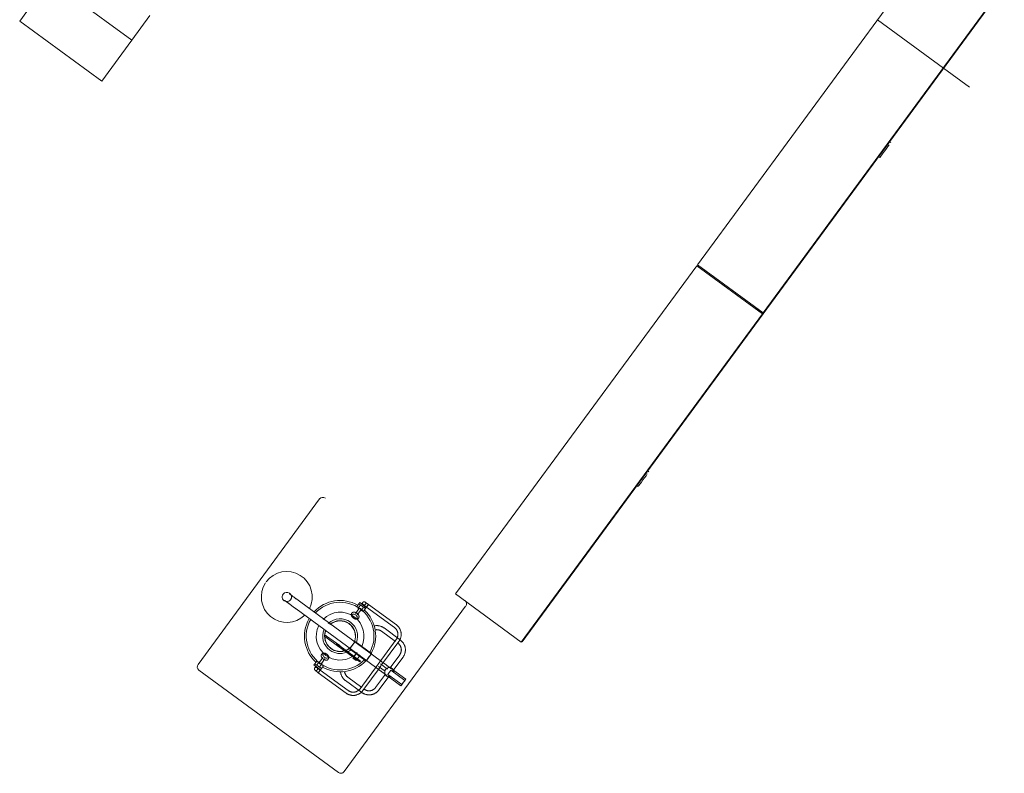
# Model space of a CAD drawing. Header units: metres. Extents: x 135583 to 135939, y 457896 to 458258.
# Tile 498 of 599: x 135760.66 to 135765.49, y 458090.93 to 458094.64. Entities that reach past the tile are written whole.
import ezdxf

# ---------------------------------------------------------------- set-up
doc = ezdxf.new("R2010")
doc.units = ezdxf.units.M
doc.linetypes.add('Hidden', pattern=[4, 2, -2])
doc.layers.add('NIEUWE INSTALLATIE', color=250, linetype='Continuous', lineweight=0)

msp = doc.modelspace()

# ---------------------------------------------------------------- linework, layer by layer
at = {"layer": 'NIEUWE INSTALLATIE'}
for p, q in [((135765.1712, 458095.0437), (135763.987, 458093.432)), ((135760.6577, 458094.629), (135760.8058, 458094.8305)), ((135760.8058, 458094.8305), (135761.2087, 458094.5344)), ((135764.3094, 458093.1951), (135765.4935, 458094.8069)), ((135765.4936, 458094.8028), (135764.3095, 458093.191)), ((135761.2975, 458094.6553), (135761.2087, 458094.5344)), ((135760.6577, 458094.629), (135761.0607, 458094.333)), ((135761.2087, 458094.5344), (135761.0607, 458094.333)), ((135765.3226, 458094.304), (135765.1957, 458094.3972)), ((135764.9362, 458094.0314), (135764.9281, 458094.0373)), ((135764.8748, 458093.9648), (135764.8829, 458093.9588)), ((135763.9832, 458093.4267), (135762.799, 458091.815)), ((135764.3055, 458093.1899), (135763.9832, 458093.4267)), ((135763.987, 458093.432), (135764.3094, 458093.1951)), ((135764.2692, 458093.2206), (135764.3095, 458093.191)), ((135764.3095, 458093.191), (135764.2692, 458093.2206)), ((135763.1214, 458091.5781), (135764.3055, 458093.1899)), ((135764.3095, 458093.191), (135763.1254, 458091.5792)), ((135763.7482, 458092.4144), (135763.7401, 458092.4203)), ((135763.6868, 458092.3477), (135763.6949, 458092.3418)), ((135762.131, 458092.281), (135761.5338, 458091.4682)), ((135762.799, 458091.815), (135763.1214, 458091.5781)), ((135762.4287, 458091.487), (135762.0388, 458091.7735)), ((135762.251, 458090.9413), (135762.8481, 458091.7541)), ((135762.3138, 458091.7529), (135762.3235, 458091.7661)), ((135762.3461, 458091.7292), (135762.3138, 458091.7529)), ((135762.3305, 458091.757), (135762.3208, 458091.7438)), ((135762.3235, 458091.7661), (135762.3278, 458091.7719)), ((135762.3235, 458091.7661), (135762.3557, 458091.7424)), ((135762.36, 458091.7482), (135762.3278, 458091.7719)), ((135762.3353, 458091.7331), (135762.345, 458091.7463)), ((135762.3435, 458091.773), (135762.3374, 458091.7648)), ((135762.3452, 458091.7618), (135762.3613, 458091.75)), ((135762.3503, 458091.7553), (135762.3564, 458091.7635)), ((135762.3708, 458091.7629), (135762.3547, 458091.7747)), ((135762.36, 458091.7482), (135762.3557, 458091.7424)), ((135762.3708, 458091.7629), (135762.3613, 458091.75)), ((135762.3613, 458091.75), (135762.4983, 458091.6493)), ((135762.3706, 458091.7626), (135762.3708, 458091.7629)), ((135762.3708, 458091.7629), (135762.3706, 458091.7626)), ((135762.5078, 458091.6622), (135762.3708, 458091.7629)), ((135762.0151, 458091.7412), (135762.405, 458091.4548)), ((135762.2905, 458091.7212), (135762.2881, 458091.7179)), ((135762.3232, 458091.742), (135762.3063, 458091.719)), ((135762.316, 458091.7119), (135762.3328, 458091.7349)), ((135762.3204, 458091.6942), (135762.3227, 458091.6975)), ((135762.3557, 458091.7424), (135762.3461, 458091.7292)), ((135762.1612, 458091.6016), (135762.2252, 458091.5546)), ((135762.2294, 458091.5603), (135762.1654, 458091.6073)), ((135762.4353, 458091.6311), (135762.5033, 458091.5812)), ((135762.5277, 458091.588), (135762.4471, 458091.6472)), ((135762.2145, 458091.5699), (135762.2116, 458091.5659)), ((135762.2287, 458091.5533), (135762.2116, 458091.5659)), ((135762.2145, 458091.5699), (135762.2316, 458091.5574)), ((135762.2252, 458091.5546), (135762.228, 458091.5525)), ((135762.2281, 458091.5525), (135762.2949, 458091.5034)), ((135762.2287, 458091.5533), (135762.2316, 458091.5574)), ((135762.3284, 458091.4801), (135762.2287, 458091.5533)), ((135762.2322, 458091.5582), (135762.2294, 458091.5603)), ((135762.2316, 458091.5574), (135762.3314, 458091.4841)), ((135762.2991, 458091.5091), (135762.2322, 458091.5582)), ((135762.2783, 458091.5441), (135762.3056, 458091.5812)), ((135762.3056, 458091.5812), (135762.3051, 458091.5806)), ((135762.3862, 458091.522), (135762.3056, 458091.5812)), ((135762.5073, 458091.5906), (135762.3297, 458091.3488)), ((135762.4352, 458091.4654), (135762.5202, 458091.5811)), ((135762.1427, 458091.5199), (135762.1403, 458091.5167)), ((135762.2783, 458091.5441), (135762.3589, 458091.4849)), ((135762.3146, 458091.5259), (135762.3005, 458091.5068)), ((135762.3107, 458091.4869), (135762.3307, 458091.514)), ((135762.3862, 458091.522), (135762.3589, 458091.4849)), ((135762.5244, 458091.516), (135762.4772, 458091.4518)), ((135762.4904, 458091.4359), (135762.5405, 458091.5041)), ((135762.103, 458091.466), (135762.1073, 458091.4718)), ((135762.1353, 458091.4423), (135762.103, 458091.466)), ((135762.1127, 458091.4589), (135762.1066, 458091.4506)), ((135762.1073, 458091.4718), (135762.117, 458091.4849)), ((135762.1073, 458091.4718), (135762.1395, 458091.4481)), ((135762.1492, 458091.4613), (135762.117, 458091.4849)), ((135762.1278, 458091.4811), (135762.1181, 458091.4679)), ((135762.1471, 458091.5023), (135762.1302, 458091.4793)), ((135762.1326, 458091.4572), (135762.1423, 458091.4704)), ((135762.1492, 458091.4613), (135762.1395, 458091.4481)), ((135762.1398, 458091.4722), (135762.1567, 458091.4952)), ((135762.1725, 458091.493), (135762.1749, 458091.4962)), ((135762.3107, 458091.4869), (135762.2946, 458091.4987)), ((135762.2946, 458091.4987), (135762.2957, 458091.4979)), ((135762.3096, 458091.4876), (135762.3107, 458091.4869)), ((135762.3284, 458091.4801), (135762.3314, 458091.4841)), ((135762.3589, 458091.4849), (135762.3594, 458091.4856)), ((135762.4202, 458091.4585), (135762.4523, 458091.435)), ((135762.4293, 458091.4866), (135762.4287, 458091.487)), ((135762.4289, 458091.4569), (135762.4338, 458091.4636)), ((135762.4648, 458091.4456), (135762.4297, 458091.4714)), ((135761.5381, 458091.4402), (135762.223, 458090.937)), ((135762.1084, 458091.4395), (135762.1245, 458091.4276)), ((135762.1339, 458091.4405), (135762.1178, 458091.4523)), ((135762.1195, 458091.4412), (135762.1256, 458091.4494)), ((135762.1245, 458091.4276), (135762.1339, 458091.4405)), ((135762.1245, 458091.4276), (135762.1246, 458091.4278)), ((135762.1245, 458091.4276), (135762.2615, 458091.327)), ((135762.1338, 458091.4403), (135762.1339, 458091.4405)), ((135762.271, 458091.3399), (135762.1339, 458091.4405)), ((135762.1395, 458091.4481), (135762.1353, 458091.4423)), ((135762.3426, 458091.3394), (135762.4276, 458091.4551)), ((135762.4538, 458091.4199), (135762.406, 458091.3548)), ((135762.4221, 458091.3429), (135762.4721, 458091.411)), ((135762.4655, 458091.4104), (135762.5299, 458091.363)), ((135762.4659, 458091.4194), (135762.4807, 458091.4395)), ((135762.4659, 458091.4194), (135762.5344, 458091.3691)), ((135762.4807, 458091.4395), (135762.4797, 458091.4382)), ((135762.5492, 458091.3892), (135762.4807, 458091.4395)), ((135762.5536, 458091.3952), (135762.4884, 458091.4432)), ((135762.2577, 458091.3893), (135762.3382, 458091.3301)), ((135762.3375, 458091.3555), (135762.2695, 458091.4054)), ((135762.5353, 458091.3703), (135762.5299, 458091.363)), ((135762.5299, 458091.363), (135762.5303, 458091.3636)), ((135762.5344, 458091.3691), (135762.5354, 458091.3704)), ((135762.5536, 458091.3952), (135762.5482, 458091.3879)), ((135762.5482, 458091.3879), (135762.5492, 458091.3892))]:
    msp.add_line(p, q, dxfattribs=at)
at = {"layer": 'NIEUWE INSTALLATIE', "linetype": 'Hidden'}
msp.add_line((135765.1956, 458094.3973), (135764.8713, 458094.6355), dxfattribs=at)
msp.add_line((135765.1956, 458094.3973), (135764.8713, 458094.6355), dxfattribs=at)
at = {"layer": 'NIEUWE INSTALLATIE', "flags": 128}
for points in [[(135762.0388, 458091.7735), (135762.0365, 458091.7751), (135762.0343, 458091.7768), (135762.0321, 458091.7784), (135762.0298, 458091.7801), (135762.0276, 458091.7817), (135762.0254, 458091.7833), (135762.0232, 458091.7849), (135762.0211, 458091.7865), (135762.0189, 458091.7881), (135762.0168, 458091.7896), (135762.0148, 458091.7911), (135762.0128, 458091.7926), (135762.0108, 458091.7941), (135762.0088, 458091.7955), (135762.007, 458091.7969), (135762.0051, 458091.7982), (135762.0033, 458091.7995), (135762.0016, 458091.8008), (135761.9999, 458091.802), (135761.9983, 458091.8032), (135761.9968, 458091.8043), (135761.9953, 458091.8054), (135761.9939, 458091.8064), (135761.9926, 458091.8074), (135761.9913, 458091.8083), (135761.9902, 458091.8092), (135761.9891, 458091.81), (135761.988, 458091.8108), (135761.9871, 458091.8115), (135761.9862, 458091.8121), (135761.9855, 458091.8127), (135761.9848, 458091.8132), (135761.9842, 458091.8136), (135761.9836, 458091.814), (135761.9832, 458091.8143), (135761.9829, 458091.8146), (135761.9826, 458091.8147), (135761.9825, 458091.8149), (135761.9824, 458091.8149)], [(135761.9587, 458091.7827), (135761.9588, 458091.7826), (135761.9589, 458091.7825), (135761.9591, 458091.7824), (135761.9594, 458091.7822), (135761.9598, 458091.7819), (135761.9603, 458091.7815), (135761.9609, 458091.7811), (135761.9616, 458091.7806), (135761.9623, 458091.78), (135761.9632, 458091.7794), (135761.9641, 458091.7787), (135761.9651, 458091.778), (135761.9662, 458091.7772), (135761.9673, 458091.7764), (135761.9686, 458091.7754), (135761.9699, 458091.7745), (135761.9713, 458091.7735), (135761.9727, 458091.7724), (135761.9742, 458091.7713), (135761.9758, 458091.7701), (135761.9775, 458091.7689), (135761.9792, 458091.7676), (135761.9809, 458091.7663), (135761.9828, 458091.765), (135761.9846, 458091.7636), (135761.9866, 458091.7622), (135761.9885, 458091.7608), (135761.9905, 458091.7593), (135761.9926, 458091.7578), (135761.9947, 458091.7563), (135761.9968, 458091.7547), (135761.9989, 458091.7531), (135762.0011, 458091.7515), (135762.0033, 458091.7499), (135762.0055, 458091.7483), (135762.0078, 458091.7466), (135762.01, 458091.745), (135762.0123, 458091.7433), (135762.0145, 458091.7417), (135762.0151, 458091.7412)], [(135762.2881, 458091.7179), (135762.2878, 458091.7174), (135762.2875, 458091.7169), (135762.2872, 458091.7164), (135762.287, 458091.7158), (135762.2868, 458091.7152), (135762.2866, 458091.7147), (135762.2865, 458091.7141), (135762.2864, 458091.7135), (135762.2864, 458091.7129), (135762.2864, 458091.7123), (135762.2864, 458091.7117), (135762.2864, 458091.7111), (135762.2865, 458091.7105), (135762.2866, 458091.7098), (135762.2868, 458091.7092), (135762.2869, 458091.7086), (135762.2871, 458091.708), (135762.2873, 458091.7074), (135762.2876, 458091.7068), (135762.2878, 458091.7062), (135762.2881, 458091.7056), (135762.2884, 458091.705), (135762.2888, 458091.7044), (135762.2891, 458091.7038), (135762.2895, 458091.7032), (135762.2899, 458091.7027), (135762.2903, 458091.7021), (135762.2907, 458091.7015), (135762.2912, 458091.701), (135762.2916, 458091.7004), (135762.2921, 458091.6999), (135762.2926, 458091.6994), (135762.2931, 458091.6988), (135762.2937, 458091.6983), (135762.2942, 458091.6978), (135762.2948, 458091.6973), (135762.2953, 458091.6968), (135762.2959, 458091.6964), (135762.2965, 458091.6959), (135762.2967, 458091.6958)], [(135762.2905, 458091.7212), (135762.2909, 458091.7216), (135762.2913, 458091.7221), (135762.2917, 458091.7225), (135762.2922, 458091.7229), (135762.2926, 458091.7232), (135762.2932, 458091.7235), (135762.2937, 458091.7238), (135762.2942, 458091.7241), (135762.2948, 458091.7243), (135762.2954, 458091.7245), (135762.2959, 458091.7247), (135762.2965, 458091.7248), (135762.2971, 458091.7249), (135762.2978, 458091.725), (135762.2984, 458091.725), (135762.299, 458091.7251), (135762.2996, 458091.7251), (135762.3003, 458091.7251), (135762.3009, 458091.725), (135762.3016, 458091.7249), (135762.3022, 458091.7248), (135762.3029, 458091.7247), (135762.3036, 458091.7246), (135762.3042, 458091.7244), (135762.3049, 458091.7242), (135762.3056, 458091.724), (135762.3062, 458091.7238), (135762.3069, 458091.7236), (135762.3076, 458091.7233), (135762.3082, 458091.723), (135762.3089, 458091.7227), (135762.3096, 458091.7224), (135762.3102, 458091.7221), (135762.3109, 458091.7217), (135762.3115, 458091.7213), (135762.3121, 458091.721), (135762.3128, 458091.7206), (135762.3134, 458091.7201), (135762.314, 458091.7197), (135762.3142, 458091.7196)], [(135762.3227, 458091.6975), (135762.3231, 458091.698), (135762.3234, 458091.6985), (135762.3236, 458091.699), (135762.3239, 458091.6996), (135762.3241, 458091.7001), (135762.3242, 458091.7007), (135762.3243, 458091.7013), (135762.3244, 458091.7019), (135762.3245, 458091.7025), (135762.3245, 458091.7031), (135762.3245, 458091.7037), (135762.3244, 458091.7043), (135762.3243, 458091.7049), (135762.3242, 458091.7055), (135762.3241, 458091.7062), (135762.3239, 458091.7068), (135762.3237, 458091.7074), (135762.3235, 458091.708), (135762.3233, 458091.7086), (135762.323, 458091.7092), (135762.3227, 458091.7098), (135762.3224, 458091.7104), (135762.3221, 458091.711), (135762.3218, 458091.7116), (135762.3214, 458091.7121), (135762.321, 458091.7127), (135762.3206, 458091.7133), (135762.3201, 458091.7139), (135762.3197, 458091.7144), (135762.3192, 458091.715), (135762.3187, 458091.7155), (135762.3182, 458091.716), (135762.3177, 458091.7166), (135762.3172, 458091.7171), (135762.3166, 458091.7176), (135762.3161, 458091.7181), (135762.3155, 458091.7185), (135762.3149, 458091.719), (135762.3143, 458091.7195), (135762.3142, 458091.7196)], [(135762.3204, 458091.6942), (135762.32, 458091.6938), (135762.3196, 458091.6933), (135762.3192, 458091.6929), (135762.3187, 458091.6925), (135762.3182, 458091.6922), (135762.3177, 458091.6918), (135762.3172, 458091.6916), (135762.3166, 458091.6913), (135762.3161, 458091.6911), (135762.3155, 458091.6909), (135762.3149, 458091.6907), (135762.3143, 458091.6906), (135762.3137, 458091.6905), (135762.3131, 458091.6904), (135762.3125, 458091.6903), (135762.3119, 458091.6903), (135762.3112, 458091.6903), (135762.3106, 458091.6903), (135762.3099, 458091.6904), (135762.3093, 458091.6905), (135762.3086, 458091.6905), (135762.308, 458091.6907), (135762.3073, 458091.6908), (135762.3066, 458091.691), (135762.306, 458091.6911), (135762.3053, 458091.6913), (135762.3046, 458091.6916), (135762.3039, 458091.6918), (135762.3033, 458091.6921), (135762.3026, 458091.6924), (135762.302, 458091.6927), (135762.3013, 458091.693), (135762.3006, 458091.6933), (135762.3, 458091.6937), (135762.2994, 458091.694), (135762.2987, 458091.6944), (135762.2981, 458091.6948), (135762.2975, 458091.6952), (135762.2969, 458091.6957), (135762.2967, 458091.6958)], [(135762.4471, 458091.6472), (135762.4452, 458091.6486), (135762.4431, 458091.6499), (135762.4411, 458091.6511), (135762.439, 458091.6523), (135762.4368, 458091.6533), (135762.4346, 458091.6543), (135762.4324, 458091.6551), (135762.4301, 458091.6559), (135762.4278, 458091.6566), (135762.4255, 458091.6572), (135762.4231, 458091.6577), (135762.4208, 458091.6582), (135762.4184, 458091.6585), (135762.416, 458091.6587), (135762.4136, 458091.6588), (135762.4112, 458091.6589), (135762.4088, 458091.6588), (135762.4064, 458091.6586), (135762.404, 458091.6584), (135762.4017, 458091.658), (135762.3993, 458091.6576)], [(135762.4983, 458091.6493), (135762.4996, 458091.6483), (135762.5009, 458091.6472), (135762.5022, 458091.6461), (135762.5034, 458091.6449), (135762.5045, 458091.6437), (135762.5056, 458091.6424), (135762.5067, 458091.6411), (135762.5077, 458091.6398), (135762.5086, 458091.6384), (135762.5095, 458091.637), (135762.5104, 458091.6355), (135762.5111, 458091.634), (135762.5118, 458091.6325), (135762.5125, 458091.6309), (135762.5131, 458091.6294), (135762.5136, 458091.6278), (135762.5141, 458091.6262), (135762.5145, 458091.6245), (135762.5148, 458091.6229), (135762.515, 458091.6212), (135762.5152, 458091.6195), (135762.5154, 458091.6179), (135762.5154, 458091.6162), (135762.5154, 458091.6145), (135762.5154, 458091.6128), (135762.5152, 458091.6112), (135762.515, 458091.6095), (135762.5147, 458091.6078), (135762.5144, 458091.6062), (135762.514, 458091.6046), (135762.5135, 458091.6029), (135762.513, 458091.6014), (135762.5124, 458091.5998), (135762.5117, 458091.5982), (135762.511, 458091.5967), (135762.5102, 458091.5952), (135762.5094, 458091.5938), (135762.5085, 458091.5924), (135762.5076, 458091.591), (135762.5073, 458091.5906)], [(135762.5202, 458091.5811), (135762.5215, 458091.583), (135762.5228, 458091.585), (135762.524, 458091.587), (135762.5251, 458091.589), (135762.5261, 458091.5911), (135762.527, 458091.5932), (135762.5278, 458091.5954), (135762.5286, 458091.5976), (135762.5293, 458091.5998), (135762.5299, 458091.602), (135762.5304, 458091.6043), (135762.5308, 458091.6066), (135762.5311, 458091.6089), (135762.5313, 458091.6112), (135762.5314, 458091.6135), (135762.5314, 458091.6158), (135762.5314, 458091.6182), (135762.5312, 458091.6205), (135762.531, 458091.6228), (135762.5306, 458091.6251), (135762.5302, 458091.6274), (135762.5297, 458091.6296), (135762.5291, 458091.6319), (135762.5284, 458091.6341), (135762.5276, 458091.6362), (135762.5267, 458091.6384), (135762.5258, 458091.6405), (135762.5247, 458091.6426), (135762.5236, 458091.6446), (135762.5224, 458091.6466), (135762.5211, 458091.6485), (135762.5197, 458091.6504), (135762.5183, 458091.6522), (135762.5168, 458091.654), (135762.5152, 458091.6557), (135762.5136, 458091.6573), (135762.5119, 458091.6589), (135762.5101, 458091.6604), (135762.5083, 458091.6618), (135762.5078, 458091.6622)], [(135762.1589, 458091.6033), (135762.1588, 458091.6034), (135762.1586, 458091.6035), (135762.1585, 458091.6036), (135762.1584, 458091.6037), (135762.1583, 458091.6038), (135762.1583, 458091.6039), (135762.1582, 458091.604), (135762.1581, 458091.6041), (135762.158, 458091.6042), (135762.1579, 458091.6044), (135762.1579, 458091.6045), (135762.1578, 458091.6046), (135762.1577, 458091.6047), (135762.1577, 458091.6049), (135762.1576, 458091.605), (135762.1576, 458091.6051), (135762.1575, 458091.6053), (135762.1575, 458091.6054), (135762.1575, 458091.6055), (135762.1575, 458091.6057), (135762.1574, 458091.6058), (135762.1574, 458091.606), (135762.1574, 458091.6061), (135762.1574, 458091.6063), (135762.1574, 458091.6064), (135762.1574, 458091.6065), (135762.1575, 458091.6067), (135762.1575, 458091.6068), (135762.1575, 458091.607), (135762.1575, 458091.6071), (135762.1576, 458091.6072), (135762.1576, 458091.6074), (135762.1577, 458091.6075), (135762.1577, 458091.6076), (135762.1578, 458091.6078), (135762.1579, 458091.6079), (135762.1579, 458091.608), (135762.158, 458091.6081), (135762.1581, 458091.6082), (135762.1582, 458091.6083), (135762.1583, 458091.6085), (135762.1584, 458091.6086), (135762.1585, 458091.6087), (135762.1586, 458091.6088), (135762.1587, 458091.6089), (135762.1588, 458091.6089), (135762.1589, 458091.609), (135762.159, 458091.6091), (135762.1591, 458091.6092), (135762.1592, 458091.6093), (135762.1594, 458091.6093), (135762.1595, 458091.6094), (135762.1596, 458091.6094), (135762.1598, 458091.6095), (135762.1599, 458091.6095), (135762.16, 458091.6096), (135762.1602, 458091.6096), (135762.1603, 458091.6096), (135762.1604, 458091.6097), (135762.1606, 458091.6097), (135762.1607, 458091.6097), (135762.1609, 458091.6097), (135762.161, 458091.6097), (135762.1611, 458091.6097), (135762.1613, 458091.6097), (135762.1614, 458091.6097), (135762.1616, 458091.6097), (135762.1617, 458091.6096), (135762.1618, 458091.6096), (135762.162, 458091.6096), (135762.1621, 458091.6095), (135762.1622, 458091.6095), (135762.1624, 458091.6094), (135762.1625, 458091.6094), (135762.1626, 458091.6093), (135762.1628, 458091.6092), (135762.1629, 458091.6091), (135762.163, 458091.6091), (135762.1631, 458091.609)], [(135762.1612, 458091.6016), (135762.1611, 458091.6016), (135762.1609, 458091.6018), (135762.1607, 458091.602), (135762.1605, 458091.6021), (135762.1603, 458091.6023), (135762.1601, 458091.6024), (135762.16, 458091.6025), (135762.1598, 458091.6026), (135762.1597, 458091.6027), (135762.1595, 458091.6028), (135762.1594, 458091.6029), (135762.1593, 458091.603), (135762.1592, 458091.6031), (135762.1591, 458091.6031), (135762.159, 458091.6032), (135762.159, 458091.6032), (135762.1589, 458091.6033), (135762.1589, 458091.6033), (135762.1589, 458091.6033), (135762.1589, 458091.6033)], [(135762.1589, 458091.6033), (135762.1589, 458091.6033), (135762.1589, 458091.6033), (135762.159, 458091.6032), (135762.159, 458091.6032), (135762.1591, 458091.6032), (135762.1592, 458091.6031), (135762.1593, 458091.603), (135762.1594, 458091.6029), (135762.1595, 458091.6029), (135762.1596, 458091.6028), (135762.1598, 458091.6027), (135762.1599, 458091.6025), (135762.1601, 458091.6024), (135762.1603, 458091.6023), (135762.1605, 458091.6022), (135762.1607, 458091.602), (135762.1609, 458091.6019), (135762.1611, 458091.6017), (135762.1612, 458091.6016)], [(135762.1654, 458091.6073), (135762.1652, 458091.6075), (135762.165, 458091.6076), (135762.1648, 458091.6078), (135762.1646, 458091.6079), (135762.1644, 458091.608), (135762.1642, 458091.6082), (135762.1641, 458091.6083), (135762.1639, 458091.6084), (135762.1638, 458091.6085), (135762.1636, 458091.6086), (135762.1635, 458091.6087), (135762.1634, 458091.6087), (135762.1633, 458091.6088), (135762.1633, 458091.6089), (135762.1632, 458091.6089), (135762.1631, 458091.609), (135762.1631, 458091.609), (135762.1631, 458091.609), (135762.1631, 458091.609)], [(135762.1631, 458091.609), (135762.1631, 458091.609), (135762.1631, 458091.609), (135762.1632, 458091.6089), (135762.1632, 458091.6089), (135762.1633, 458091.6089), (135762.1634, 458091.6088), (135762.1635, 458091.6087), (135762.1636, 458091.6086), (135762.1637, 458091.6086), (135762.1638, 458091.6085), (135762.164, 458091.6084), (135762.1641, 458091.6082), (135762.1643, 458091.6081), (135762.1645, 458091.608), (135762.1646, 458091.6078), (135762.1648, 458091.6077), (135762.1651, 458091.6076), (135762.1653, 458091.6074), (135762.1654, 458091.6073)], [(135762.4045, 458091.6382), (135762.4061, 458091.6385), (135762.4077, 458091.6387), (135762.4093, 458091.6388), (135762.4109, 458091.6389), (135762.4125, 458091.6388), (135762.4141, 458091.6388), (135762.4157, 458091.6386), (135762.4173, 458091.6384), (135762.4189, 458091.6382), (135762.4204, 458091.6379), (135762.422, 458091.6375), (135762.4235, 458091.637), (135762.425, 458091.6365), (135762.4265, 458091.636), (135762.428, 458091.6353), (135762.4295, 458091.6346), (135762.4309, 458091.6339), (135762.4323, 458091.6331), (135762.4336, 458091.6323), (135762.4349, 458091.6313), (135762.4353, 458091.6311)], [(135762.5159, 458091.5719), (135762.5171, 458091.5709), (135762.5184, 458091.5699), (135762.5196, 458091.5688), (135762.5207, 458091.5677), (135762.5218, 458091.5665), (135762.5229, 458091.5653), (135762.5239, 458091.5641), (135762.5248, 458091.5628), (135762.5257, 458091.5615), (135762.5266, 458091.5601), (135762.5273, 458091.5587), (135762.5281, 458091.5573), (135762.5288, 458091.5559), (135762.5294, 458091.5544), (135762.5299, 458091.5529), (135762.5304, 458091.5514), (135762.5309, 458091.5498), (135762.5312, 458091.5483), (135762.5316, 458091.5467), (135762.5318, 458091.5451), (135762.532, 458091.5435), (135762.5321, 458091.5419), (135762.5322, 458091.5403), (135762.5322, 458091.5387), (135762.5321, 458091.5371), (135762.532, 458091.5355), (135762.5318, 458091.534), (135762.5315, 458091.5324), (135762.5312, 458091.5308), (135762.5308, 458091.5293), (135762.5304, 458091.5277), (135762.5299, 458091.5262), (135762.5293, 458091.5247), (135762.5287, 458091.5232), (135762.528, 458091.5218), (135762.5272, 458091.5204), (135762.5264, 458091.519), (135762.5256, 458091.5176), (135762.5247, 458091.5163), (135762.5244, 458091.516)], [(135762.5405, 458091.5041), (135762.5419, 458091.5061), (135762.5432, 458091.5081), (135762.5444, 458091.5102), (135762.5456, 458091.5123), (135762.5466, 458091.5144), (135762.5476, 458091.5166), (135762.5485, 458091.5189), (135762.5493, 458091.5211), (135762.55, 458091.5234), (135762.5506, 458091.5258), (135762.5511, 458091.5281), (135762.5515, 458091.5305), (135762.5518, 458091.5328), (135762.552, 458091.5352), (135762.5522, 458091.5376), (135762.5522, 458091.54), (135762.5521, 458091.5424), (135762.552, 458091.5448), (135762.5517, 458091.5472), (135762.5514, 458091.5496), (135762.5509, 458091.5519), (135762.5504, 458091.5543), (135762.5497, 458091.5566), (135762.549, 458091.5589), (135762.5482, 458091.5611), (135762.5473, 458091.5634), (135762.5463, 458091.5656), (135762.5452, 458091.5677), (135762.5441, 458091.5698), (135762.5428, 458091.5718), (135762.5415, 458091.5738), (135762.5401, 458091.5758), (135762.5386, 458091.5777), (135762.537, 458091.5795), (135762.5354, 458091.5813), (135762.5337, 458091.583), (135762.532, 458091.5846), (135762.5301, 458091.5861), (135762.5282, 458091.5876), (135762.5277, 458091.588)], [(135762.1403, 458091.5167), (135762.1399, 458091.5162), (135762.1396, 458091.5157), (135762.1394, 458091.5151), (135762.1391, 458091.5146), (135762.139, 458091.514), (135762.1388, 458091.5134), (135762.1387, 458091.5129), (135762.1386, 458091.5123), (135762.1386, 458091.5117), (135762.1385, 458091.5111), (135762.1386, 458091.5104), (135762.1386, 458091.5098), (135762.1387, 458091.5092), (135762.1388, 458091.5086), (135762.1389, 458091.508), (135762.1391, 458091.5074), (135762.1393, 458091.5068), (135762.1395, 458091.5062), (135762.1397, 458091.5056), (135762.14, 458091.505), (135762.1403, 458091.5044), (135762.1406, 458091.5038), (135762.1409, 458091.5032), (135762.1413, 458091.5026), (135762.1416, 458091.502), (135762.142, 458091.5014), (135762.1424, 458091.5009), (135762.1429, 458091.5003), (135762.1433, 458091.4997), (135762.1438, 458091.4992), (135762.1443, 458091.4987), (135762.1448, 458091.4981), (135762.1453, 458091.4976), (135762.1458, 458091.4971), (135762.1464, 458091.4966), (135762.1469, 458091.4961), (135762.1475, 458091.4956), (135762.1481, 458091.4951), (135762.1487, 458091.4947), (135762.1489, 458091.4946)], [(135762.1427, 458091.5199), (135762.143, 458091.5204), (135762.1434, 458091.5208), (135762.1439, 458091.5213), (135762.1443, 458091.5216), (135762.1448, 458091.522), (135762.1453, 458091.5223), (135762.1458, 458091.5226), (135762.1464, 458091.5229), (135762.1469, 458091.5231), (135762.1475, 458091.5233), (135762.1481, 458091.5234), (135762.1487, 458091.5236), (135762.1493, 458091.5237), (135762.1499, 458091.5238), (135762.1505, 458091.5238), (135762.1512, 458091.5238), (135762.1518, 458091.5238), (135762.1524, 458091.5238), (135762.1531, 458091.5238), (135762.1537, 458091.5237), (135762.1544, 458091.5236), (135762.1551, 458091.5235), (135762.1557, 458091.5234), (135762.1564, 458091.5232), (135762.1571, 458091.523), (135762.1577, 458091.5228), (135762.1584, 458091.5226), (135762.1591, 458091.5223), (135762.1597, 458091.5221), (135762.1604, 458091.5218), (135762.1611, 458091.5215), (135762.1617, 458091.5212), (135762.1624, 458091.5208), (135762.163, 458091.5205), (135762.1637, 458091.5201), (135762.1643, 458091.5197), (135762.1649, 458091.5193), (135762.1656, 458091.5189), (135762.1662, 458091.5185), (135762.1663, 458091.5184)], [(135762.1749, 458091.4962), (135762.1752, 458091.4967), (135762.1755, 458091.4973), (135762.1758, 458091.4978), (135762.176, 458091.4983), (135762.1762, 458091.4989), (135762.1764, 458091.4995), (135762.1765, 458091.5001), (135762.1766, 458091.5007), (135762.1766, 458091.5013), (135762.1766, 458091.5019), (135762.1766, 458091.5025), (135762.1766, 458091.5031), (135762.1765, 458091.5037), (135762.1764, 458091.5043), (135762.1763, 458091.5049), (135762.1761, 458091.5055), (135762.1759, 458091.5061), (135762.1757, 458091.5067), (135762.1755, 458091.5074), (135762.1752, 458091.508), (135762.1749, 458091.5086), (135762.1746, 458091.5091), (135762.1743, 458091.5097), (135762.1739, 458091.5103), (135762.1735, 458091.5109), (135762.1731, 458091.5115), (135762.1727, 458091.5121), (135762.1723, 458091.5126), (135762.1719, 458091.5132), (135762.1714, 458091.5137), (135762.1709, 458091.5143), (135762.1704, 458091.5148), (135762.1699, 458091.5153), (135762.1693, 458091.5158), (135762.1688, 458091.5163), (135762.1682, 458091.5168), (135762.1677, 458091.5173), (135762.1671, 458091.5178), (135762.1665, 458091.5182), (135762.1663, 458091.5184)], [(135762.2991, 458091.5091), (135762.2992, 458091.509), (135762.2994, 458091.5089), (135762.2996, 458091.5087), (135762.2998, 458091.5086), (135762.3, 458091.5084), (135762.3002, 458091.5083), (135762.3003, 458091.5082), (135762.3005, 458091.5081), (135762.3006, 458091.5079), (135762.3008, 458091.5078), (135762.3009, 458091.5078), (135762.301, 458091.5077), (135762.3011, 458091.5076), (135762.3012, 458091.5075), (135762.3013, 458091.5075), (135762.3013, 458091.5074), (135762.3014, 458091.5074), (135762.3014, 458091.5074), (135762.3014, 458091.5074), (135762.3014, 458091.5074)], [(135762.3014, 458091.5074), (135762.3014, 458091.5074), (135762.3014, 458091.5074), (135762.3013, 458091.5074), (135762.3013, 458091.5075), (135762.3012, 458091.5075), (135762.3011, 458091.5076), (135762.301, 458091.5077), (135762.3009, 458091.5077), (135762.3008, 458091.5078), (135762.3007, 458091.5079), (135762.3005, 458091.508), (135762.3004, 458091.5081), (135762.3002, 458091.5083), (135762.3, 458091.5084), (135762.2998, 458091.5085), (135762.2996, 458091.5087), (135762.2994, 458091.5088), (135762.2992, 458091.509), (135762.2991, 458091.5091)], [(135762.3014, 458091.5074), (135762.3016, 458091.5073), (135762.3017, 458091.5072), (135762.3018, 458091.5071), (135762.3019, 458091.507), (135762.302, 458091.5069), (135762.3021, 458091.5068), (135762.3021, 458091.5067), (135762.3022, 458091.5066), (135762.3023, 458091.5064), (135762.3024, 458091.5063), (135762.3025, 458091.5062), (135762.3025, 458091.5061), (135762.3026, 458091.5059), (135762.3026, 458091.5058), (135762.3027, 458091.5057), (135762.3027, 458091.5055), (135762.3028, 458091.5054)], [(135762.1725, 458091.493), (135762.1721, 458091.4925), (135762.1717, 458091.4921), (135762.1713, 458091.4917), (135762.1709, 458091.4913), (135762.1704, 458091.4909), (135762.1699, 458091.4906), (135762.1693, 458091.4903), (135762.1688, 458091.4901), (135762.1682, 458091.4898), (135762.1677, 458091.4897), (135762.1671, 458091.4895), (135762.1665, 458091.4894), (135762.1659, 458091.4892), (135762.1653, 458091.4892), (135762.1646, 458091.4891), (135762.164, 458091.4891), (135762.1634, 458091.4891), (135762.1627, 458091.4891), (135762.1621, 458091.4891), (135762.1614, 458091.4892), (135762.1608, 458091.4893), (135762.1601, 458091.4894), (135762.1594, 458091.4896), (135762.1588, 458091.4897), (135762.1581, 458091.4899), (135762.1574, 458091.4901), (135762.1568, 458091.4903), (135762.1561, 458091.4906), (135762.1554, 458091.4908), (135762.1548, 458091.4911), (135762.1541, 458091.4914), (135762.1535, 458091.4917), (135762.1528, 458091.4921), (135762.1522, 458091.4924), (135762.1515, 458091.4928), (135762.1509, 458091.4932), (135762.1502, 458091.4936), (135762.1496, 458091.494), (135762.149, 458091.4945), (135762.1489, 458091.4946)], [(135762.2949, 458091.5034), (135762.2951, 458091.5032), (135762.2953, 458091.5031), (135762.2955, 458091.5029), (135762.2957, 458091.5028), (135762.2959, 458091.5026), (135762.2961, 458091.5025), (135762.2962, 458091.5024), (135762.2964, 458091.5023), (135762.2965, 458091.5022), (135762.2967, 458091.5021), (135762.2968, 458091.502), (135762.2969, 458091.5019), (135762.297, 458091.5019), (135762.297, 458091.5018), (135762.2971, 458091.5018), (135762.2972, 458091.5017), (135762.2972, 458091.5017), (135762.2972, 458091.5017), (135762.2972, 458091.5017)], [(135762.2972, 458091.5017), (135762.2972, 458091.5017), (135762.2972, 458091.5017), (135762.2971, 458091.5017), (135762.2971, 458091.5018), (135762.297, 458091.5018), (135762.2969, 458091.5019), (135762.2968, 458091.502), (135762.2967, 458091.502), (135762.2966, 458091.5021), (135762.2965, 458091.5022), (135762.2963, 458091.5023), (135762.2962, 458091.5024), (135762.296, 458091.5026), (135762.2958, 458091.5027), (135762.2957, 458091.5028), (135762.2955, 458091.503), (135762.2953, 458091.5031), (135762.295, 458091.5033), (135762.2949, 458091.5034)], [(135762.2994, 458091.501), (135762.2993, 458091.501), (135762.2992, 458091.501), (135762.299, 458091.501), (135762.2989, 458091.501), (135762.2987, 458091.501), (135762.2986, 458091.501), (135762.2985, 458091.5011), (135762.2983, 458091.5011), (135762.2982, 458091.5012), (135762.2981, 458091.5012), (135762.2979, 458091.5013), (135762.2978, 458091.5013), (135762.2977, 458091.5014), (135762.2976, 458091.5015), (135762.2974, 458091.5015), (135762.2973, 458091.5016), (135762.2973, 458091.5017)], [(135762.4851, 458091.4456), (135762.4851, 458091.4456), (135762.4849, 458091.4457), (135762.4847, 458091.4459), (135762.4844, 458091.4461), (135762.484, 458091.4464), (135762.4835, 458091.4468), (135762.4829, 458091.4472), (135762.4823, 458091.4477), (135762.4815, 458091.4482), (135762.4807, 458091.4488), (135762.4797, 458091.4495), (135762.4787, 458091.4503), (135762.4777, 458091.4511), (135762.4765, 458091.4519), (135762.4753, 458091.4528), (135762.474, 458091.4538), (135762.4726, 458091.4548), (135762.4711, 458091.4559), (135762.4696, 458091.457), (135762.468, 458091.4581), (135762.4664, 458091.4594), (135762.4646, 458091.4606), (135762.4629, 458091.4619), (135762.4611, 458091.4633), (135762.4592, 458091.4646), (135762.4573, 458091.466), (135762.4553, 458091.4675), (135762.4533, 458091.469), (135762.4512, 458091.4705), (135762.4491, 458091.472), (135762.447, 458091.4736), (135762.4449, 458091.4751), (135762.4427, 458091.4767), (135762.4405, 458091.4783), (135762.4383, 458091.48), (135762.4361, 458091.4816), (135762.4338, 458091.4833), (135762.4316, 458091.4849), (135762.4293, 458091.4866), (135762.4287, 458091.487)], [(135762.2334, 458091.4325), (135762.2337, 458091.4301), (135762.234, 458091.4277), (135762.2345, 458091.4254), (135762.235, 458091.423), (135762.2356, 458091.4207), (135762.2364, 458091.4184), (135762.2372, 458091.4162), (135762.2381, 458091.414), (135762.2391, 458091.4118), (135762.2401, 458091.4096), (135762.2413, 458091.4075), (135762.2426, 458091.4055), (135762.2439, 458091.4035), (135762.2453, 458091.4015), (135762.2468, 458091.3997), (135762.2483, 458091.3978), (135762.25, 458091.3961), (135762.2517, 458091.3944), (135762.2534, 458091.3927), (135762.2553, 458091.3912), (135762.2571, 458091.3897), (135762.2577, 458091.3893)], [(135762.2695, 458091.4054), (135762.2682, 458091.4064), (135762.267, 458091.4074), (135762.2658, 458091.4085), (135762.2647, 458091.4096), (135762.2636, 458091.4108), (135762.2625, 458091.412), (135762.2615, 458091.4132), (135762.2606, 458091.4145), (135762.2597, 458091.4159), (135762.2588, 458091.4172), (135762.258, 458091.4186), (135762.2573, 458091.42), (135762.2566, 458091.4215), (135762.256, 458091.4229), (135762.2554, 458091.4244), (135762.2549, 458091.426), (135762.2545, 458091.4275), (135762.2541, 458091.4291), (135762.2538, 458091.4306), (135762.2536, 458091.4322), (135762.2534, 458091.4338)], [(135762.405, 458091.4548), (135762.4073, 458091.4531), (135762.4095, 458091.4515), (135762.4118, 458091.4498), (135762.414, 458091.4482), (135762.4162, 458091.4466), (135762.4184, 458091.4449), (135762.4206, 458091.4433), (135762.4228, 458091.4417), (135762.4249, 458091.4402), (135762.427, 458091.4386), (135762.4291, 458091.4371), (135762.4311, 458091.4356), (135762.4331, 458091.4342), (135762.435, 458091.4328), (135762.4369, 458091.4314), (135762.4387, 458091.43), (135762.4405, 458091.4287), (135762.4422, 458091.4275), (135762.4439, 458091.4262), (135762.4455, 458091.4251), (135762.447, 458091.4239), (135762.4485, 458091.4228), (135762.4499, 458091.4218), (135762.4512, 458091.4208), (135762.4525, 458091.4199), (135762.4537, 458091.419), (135762.4548, 458091.4182), (135762.4558, 458091.4175), (135762.4567, 458091.4168), (135762.4576, 458091.4162), (135762.4584, 458091.4156), (135762.4591, 458091.4151), (135762.4597, 458091.4146), (135762.4602, 458091.4143), (135762.4606, 458091.4139), (135762.461, 458091.4137), (135762.4612, 458091.4135), (135762.4614, 458091.4134), (135762.4614, 458091.4133)], [(135762.2615, 458091.327), (135762.2634, 458091.3256), (135762.2653, 458091.3244), (135762.2673, 458091.3232), (135762.2694, 458091.3221), (135762.2714, 458091.3211), (135762.2736, 458091.3201), (135762.2757, 458091.3193), (135762.2779, 458091.3185), (135762.2801, 458091.3179), (135762.2824, 458091.3173), (135762.2847, 458091.3168), (135762.2869, 458091.3164), (135762.2892, 458091.3161), (135762.2916, 458091.3159), (135762.2939, 458091.3157), (135762.2962, 458091.3157), (135762.2985, 458091.3158), (135762.3008, 458091.3159), (135762.3031, 458091.3162), (135762.3054, 458091.3165), (135762.3077, 458091.3169), (135762.31, 458091.3175), (135762.3122, 458091.3181), (135762.3144, 458091.3188), (135762.3166, 458091.3196), (135762.3187, 458091.3204), (135762.3209, 458091.3214), (135762.3229, 458091.3224), (135762.325, 458091.3236), (135762.3269, 458091.3248), (135762.3289, 458091.326), (135762.3308, 458091.3274), (135762.3326, 458091.3288), (135762.3343, 458091.3303), (135762.336, 458091.3319), (135762.3377, 458091.3336), (135762.3393, 458091.3353), (135762.3408, 458091.337), (135762.3422, 458091.3389), (135762.3426, 458091.3394)], [(135762.3297, 458091.3488), (135762.3286, 458091.3475), (135762.3276, 458091.3462), (135762.3264, 458091.345), (135762.3253, 458091.3438), (135762.324, 458091.3426), (135762.3228, 458091.3415), (135762.3215, 458091.3405), (135762.3201, 458091.3395), (135762.3187, 458091.3385), (135762.3173, 458091.3376), (135762.3158, 458091.3368), (135762.3144, 458091.336), (135762.3128, 458091.3353), (135762.3113, 458091.3347), (135762.3097, 458091.3341), (135762.3081, 458091.3335), (135762.3065, 458091.3331), (135762.3049, 458091.3327), (135762.3032, 458091.3324), (135762.3016, 458091.3321), (135762.2999, 458091.3319), (135762.2982, 458091.3318), (135762.2965, 458091.3317), (135762.2949, 458091.3317), (135762.2932, 458091.3318), (135762.2915, 458091.3319), (135762.2898, 458091.3321), (135762.2882, 458091.3324), (135762.2865, 458091.3327), (135762.2849, 458091.3331), (135762.2833, 458091.3336), (135762.2817, 458091.3341), (135762.2801, 458091.3347), (135762.2786, 458091.3354), (135762.2771, 458091.3361), (135762.2756, 458091.3369), (135762.2741, 458091.3377), (135762.2727, 458091.3386), (135762.2713, 458091.3396), (135762.271, 458091.3399)], [(135762.3382, 458091.3301), (135762.3402, 458091.3287), (135762.3422, 458091.3274), (135762.3443, 458091.3262), (135762.3464, 458091.3251), (135762.3486, 458091.324), (135762.3508, 458091.3231), (135762.353, 458091.3222), (135762.3553, 458091.3214), (135762.3576, 458091.3207), (135762.3599, 458091.3201), (135762.3622, 458091.3196), (135762.3646, 458091.3192), (135762.367, 458091.3189), (135762.3694, 458091.3186), (135762.3718, 458091.3185), (135762.3742, 458091.3185), (135762.3766, 458091.3185), (135762.379, 458091.3187), (135762.3813, 458091.319), (135762.3837, 458091.3193), (135762.3861, 458091.3197), (135762.3884, 458091.3203), (135762.3907, 458091.3209), (135762.393, 458091.3216), (135762.3953, 458091.3225), (135762.3975, 458091.3234), (135762.3997, 458091.3244), (135762.4018, 458091.3254), (135762.4039, 458091.3266), (135762.406, 458091.3278), (135762.408, 458091.3292), (135762.4099, 458091.3306), (135762.4118, 458091.3321), (135762.4136, 458091.3336), (135762.4154, 458091.3352), (135762.4171, 458091.3369), (135762.4187, 458091.3387), (135762.4203, 458091.3405), (135762.4217, 458091.3424), (135762.4221, 458091.3429)], [(135762.406, 458091.3548), (135762.405, 458091.3535), (135762.404, 458091.3523), (135762.4029, 458091.3511), (135762.4018, 458091.35), (135762.4007, 458091.3489), (135762.3995, 458091.3478), (135762.3982, 458091.3468), (135762.3969, 458091.3459), (135762.3956, 458091.345), (135762.3942, 458091.3441), (135762.3929, 458091.3433), (135762.3914, 458091.3426), (135762.39, 458091.3419), (135762.3885, 458091.3413), (135762.387, 458091.3407), (135762.3855, 458091.3402), (135762.3839, 458091.3398), (135762.3824, 458091.3394), (135762.3808, 458091.3391), (135762.3792, 458091.3388), (135762.3777, 458091.3387), (135762.3761, 458091.3385), (135762.3745, 458091.3385), (135762.3729, 458091.3385), (135762.3713, 458091.3386), (135762.3697, 458091.3387), (135762.3681, 458091.3389), (135762.3665, 458091.3391), (135762.3649, 458091.3395), (135762.3634, 458091.3398), (135762.3618, 458091.3403), (135762.3603, 458091.3408), (135762.3588, 458091.3414), (135762.3574, 458091.342), (135762.3559, 458091.3427), (135762.3545, 458091.3434), (135762.3531, 458091.3442), (135762.3518, 458091.3451), (135762.3504, 458091.346), (135762.3501, 458091.3462)]]:
    msp.add_lwpolyline(points, dxfattribs=at)
at = {"layer": 'NIEUWE INSTALLATIE'}
for centre, radius, start, end in [((135761.9696, 458091.7995), 0.125, 332.6006, 143.696), ((135761.9696, 458091.7995), 0.125, 146.5339, 314.6937), ((135761.9696, 458091.7995), 0.023, 323.696, 143.696), ((135762.2315, 458091.6071), 0.175, 60.3195, 137.4094), ((135762.2315, 458091.6071), 0.1663, 53.696, 137.0913), ((135762.2315, 458091.6071), 0.1175, 53.696, 135.5641), ((135762.2315, 458091.6071), 0.1175, 334.7064, 53.696), ((135762.2315, 458091.6071), 0.1663, 331.3473, 53.696), ((135762.2315, 458091.6071), 0.175, 331.0313, 47.0725), ((135762.2315, 458091.6071), 0.175, 151.779, 227.0725), ((135762.2315, 458091.6071), 0.1663, 150.4303, 233.696), ((135762.2315, 458091.6071), 0.1175, 153.2703, 233.696), ((135762.2315, 458091.6071), 0.0855, 53.696, 132.7193), ((135762.2315, 458091.6071), 0.076, 53.696, 131.2165), ((135762.2315, 458091.6071), 0.076, 338.6412, 53.696), ((135762.2315, 458091.6071), 0.0855, 338.9848, 53.696), ((135762.2315, 458091.6071), 0.0855, 156.9069, 233.696), ((135762.2315, 458091.6071), 0.076, 159.7301, 233.696), ((135762.2315, 458091.6071), 0.075, 158.696, 286.4534), ((135762.2315, 458091.6071), 0.1175, 233.696, 300.9272), ((135762.2315, 458091.6071), 0.0855, 233.696, 291.7011), ((135762.2315, 458091.6071), 0.076, 233.696, 286.6718), ((135762.2315, 458091.6071), 0.075, 293.696, 308.696), ((135762.2315, 458091.6071), 0.0855, 295.6551, 308.5149), ((135762.2315, 458091.6071), 0.1175, 305.696, 314.5418), ((135762.2315, 458091.6071), 0.1663, 233.696, 315.9515), ((135762.2315, 458091.6071), 0.175, 240.3195, 316.3385), ((135762.4733, 458091.4295), 0.02, 248.696, 269.6178), ((135762.2349, 458090.9532), 0.02, 233.696, 323.696)]:
    msp.add_arc(centre, radius, start, end, dxfattribs=at)
for centre, major_axis, ratio, start_param, end_param in [((135764.9095, 458093.9951), (-0.0266, -0.0363), 0.000001, 3.926991, 6.283185), ((135763.7215, 458092.3781), (-0.0266, -0.0363), 0.000001, 3.926991, 6.283185), ((135762.1471, 458092.2691), (0.0048, 0.0194), 1, 5.890486, 7.461282), ((135761.9696, 458091.7995), (-0.0167, 0.0158), 1, 0.122489, 3.264082), ((135762.366, 458091.7564), (-0.00474, -0.00645), 0.000001, 0.916298, 6.544985), ((135762.366, 458091.7564), (0.00474, 0.00645), 0.000001, 3.926991, 8.042346), ((135762.366, 458091.7564), (0.00474, 0.00645), 0.000001, 3.926991, 4.900753), ((135762.832, 458091.7659), (-0.013, 0.0152), 1, 3.373416, 4.944213), ((135762.3028, 458091.7041), (-0.0121, 0.0089), 0.573576, 4.712389, 7.853982), ((135762.3028, 458091.7041), (-0.0121, 0.0089), 0.573576, 1.570796, 4.712389), ((135762.328, 458091.7384), (-0.00725, 0.00533), 0.573576, 4.712389, 6.806784), ((135762.328, 458091.7384), (-0.00484, 0.00355), 0.573576, 4.712389, 5.759587), ((135762.328, 458091.7384), (-0.00484, 0.00355), 0.573576, 3.665191, 4.712389), ((135762.328, 458091.7384), (-0.00725, 0.00533), 0.573576, 2.617994, 4.712389), ((135762.2315, 458091.6071), (-0.0657, 0.0361), 1, 3.272492, 5.890486), ((135762.2273, 458091.5574), (0.00209, 0.00285), 0.707107, 0, 3.141593), ((135762.2273, 458091.5574), (-0.00209, -0.00285), 0.707107, 0, 1.308997), ((135762.2302, 458091.5553), (-0.00349, -0.00053), 1, 3.92699, 7.068583), ((135762.2302, 458091.5553), (-0.00229, 0.00269), 1, 1.80262, 2.588018), ((135762.2273, 458091.5574), (0.00209, 0.00285), 0.707107, 5.235988, 6.283185), ((135762.2302, 458091.5553), (-0.00302, -0.00183), 1, 2.748894, 3.534292), ((135762.1602, 458091.5101), (-0.0121, 0.0089), 0.573576, 4.712389, 7.853982), ((135762.1602, 458091.5101), (-0.0121, 0.0089), 0.573576, 1.570796, 4.712389), ((135762.2315, 458091.6071), (-0.0311, 0.0693), 1, 3.090137, 3.353804), ((135762.3725, 458091.5035), (0.0136, 0.0185), 0.000001, 0.631914, 6.283185), ((135761.55, 458091.4563), (-0.003, 0.0198), 1, 0.785398, 2.356194), ((135762.135, 458091.4757), (-0.00725, 0.00533), 0.573576, 5.759587, 7.853982), ((135762.135, 458091.4757), (-0.00484, 0.00355), 0.573576, 0.523599, 1.570796), ((135762.135, 458091.4757), (-0.00725, 0.00533), 0.573576, 1.570796, 3.665191), ((135762.135, 458091.4757), (-0.00484, 0.00355), 0.573576, 1.570796, 2.617994), ((135762.1292, 458091.4341), (0.00474, 0.00645), 0.000001, 0.785398, 4.900754), ((135762.1292, 458091.4341), (-0.00474, -0.00645), 0.000001, 6.021386, 6.152286), ((135762.1292, 458091.4341), (0.00474, 0.00645), 0.000001, 0.785398, 1.657596), ((135762.4733, 458091.4295), (-0.0213, -0.0086), 1, 3.695167, 6.83676), ((135762.4733, 458091.4295), (-0.0197, -0.0119), 1, 0.392699, 1.439897), ((135762.4733, 458091.4295), (-0.0156, -0.0125), 1, 4.45059, 4.712389), ((135762.4733, 458091.4295), (-0.0166, 0.0159), 1, 3.796091, 4.843289), ((135762.4733, 458091.4295), (-0.0185, -0.0075), 1, 2.909769, 3.171568), ((135762.5418, 458091.3791), (0.0118, 0.0161), 0.000001, 5.480658, 11.624908), ((135762.5418, 458091.3791), (0.0074, 0.0101), 0.000001, 0.785398, 3.141593)]:
    msp.add_ellipse(centre, major_axis=major_axis, ratio=ratio, start_param=start_param, end_param=end_param, dxfattribs=at)
for centre, major_axis in [((135762.292, 458091.5627), (-0.0136, -0.0185)), ((135762.4733, 458091.4295), (0.0074, 0.0101))]:
    msp.add_ellipse(centre, major_axis=major_axis, ratio=0.000001, dxfattribs=at)
for points, knots in [([(135762.3547, 458091.7747), (135762.3541, 458091.7751), (135762.3529, 458091.7758), (135762.3508, 458091.7763), (135762.3491, 458091.7763), (135762.3477, 458091.776), (135762.3467, 458091.7756), (135762.3458, 458091.7751), (135762.3449, 458091.7745), (135762.3441, 458091.7738), (135762.3435, 458091.773), (135762.3429, 458091.7721), (135762.3424, 458091.7712), (135762.3421, 458091.7702), (135762.3419, 458091.7691), (135762.3419, 458091.7681), (135762.342, 458091.7667), (135762.3425, 458091.765), (135762.3436, 458091.7632), (135762.3446, 458091.7622), (135762.3452, 458091.7618)], [0, 0, 0, 0, 0.083333, 0.166667, 0.25, 0.291667, 0.333333, 0.375, 0.416667, 0.458333, 0.5, 0.541667, 0.583333, 0.625, 0.666667, 0.708333, 0.75, 0.833333, 0.916667, 1, 1, 1, 1]), ([(135762.3452, 458091.7618), (135762.3458, 458091.7614), (135762.347, 458091.7607), (135762.349, 458091.7602), (135762.3508, 458091.7602), (135762.3522, 458091.7606), (135762.3531, 458091.7609), (135762.3541, 458091.7614), (135762.3549, 458091.762), (135762.3557, 458091.7627), (135762.3564, 458091.7635), (135762.357, 458091.7644), (135762.3574, 458091.7653), (135762.3577, 458091.7663), (135762.3579, 458091.7674), (135762.3579, 458091.7684), (135762.3578, 458091.7698), (135762.3573, 458091.7715), (135762.3562, 458091.7733), (135762.3552, 458091.7743), (135762.3547, 458091.7747)], [0, 0, 0, 0, 0.083333, 0.166667, 0.25, 0.291667, 0.333333, 0.375, 0.416667, 0.458333, 0.5, 0.541667, 0.583333, 0.625, 0.666667, 0.708333, 0.75, 0.833333, 0.916667, 1, 1, 1, 1]), ([(135762.2322, 458091.5582), (135762.232, 458091.5584), (135762.2315, 458091.5587), (135762.2307, 458091.5589), (135762.2301, 458091.5589), (135762.2295, 458091.5588), (135762.2287, 458091.5586), (135762.2279, 458091.5581), (135762.2273, 458091.5575), (135762.2268, 458091.5566), (135762.2266, 458091.5557), (135762.2266, 458091.555), (135762.2267, 458091.5543), (135762.227, 458091.5538), (135762.2274, 458091.5531), (135762.2278, 458091.5527), (135762.2281, 458091.5525)], [0, 0, 0, 0, 0.083333, 0.166667, 0.208333, 0.25, 0.333333, 0.416667, 0.5, 0.583333, 0.666667, 0.75, 0.791667, 0.833333, 0.916667, 1, 1, 1, 1]), ([(135762.2281, 458091.5525), (135762.2283, 458091.5523), (135762.2289, 458091.552), (135762.2296, 458091.5518), (135762.2302, 458091.5518), (135762.2305, 458091.5518), (135762.2307, 458091.5518)], [0, 0, 0, 0, 0.0833333, 0.1666667, 0.2083333, 0.25, 0.25, 0.25, 0.25]), ([(135762.2336, 458091.5559), (135762.2336, 458091.556), (135762.2336, 458091.5563), (135762.2333, 458091.5569), (135762.2329, 458091.5576), (135762.2325, 458091.558), (135762.2322, 458091.5582)], [0.75, 0.75, 0.75, 0.75, 0.7916667, 0.8333333, 0.9166667, 1, 1, 1, 1]), ([(135762.1178, 458091.4523), (135762.1173, 458091.4528), (135762.116, 458091.4534), (135762.114, 458091.4539), (135762.1122, 458091.4539), (135762.1109, 458091.4536), (135762.1099, 458091.4532), (135762.1089, 458091.4528), (135762.1081, 458091.4522), (135762.1073, 458091.4515), (135762.1066, 458091.4507), (135762.1061, 458091.4498), (135762.1056, 458091.4488), (135762.1053, 458091.4478), (135762.1051, 458091.4468), (135762.1051, 458091.4457), (135762.1052, 458091.4443), (135762.1057, 458091.4426), (135762.1068, 458091.4408), (135762.1078, 458091.4399), (135762.1084, 458091.4395)], [0, 0, 0, 0, 0.083333, 0.166667, 0.25, 0.291667, 0.333333, 0.375, 0.416667, 0.458333, 0.5, 0.541667, 0.583333, 0.625, 0.666667, 0.708333, 0.75, 0.833333, 0.916667, 1, 1, 1, 1]), ([(135762.1084, 458091.4395), (135762.1089, 458091.439), (135762.1102, 458091.4384), (135762.1122, 458091.4379), (135762.114, 458091.4379), (135762.1153, 458091.4382), (135762.1163, 458091.4386), (135762.1173, 458091.439), (135762.1181, 458091.4396), (135762.1189, 458091.4403), (135762.1196, 458091.4412), (135762.1201, 458091.442), (135762.1206, 458091.443), (135762.1209, 458091.444), (135762.1211, 458091.445), (135762.1211, 458091.4461), (135762.121, 458091.4475), (135762.1205, 458091.4492), (135762.1194, 458091.451), (135762.1184, 458091.4519), (135762.1178, 458091.4523)], [0, 0, 0, 0, 0.083333, 0.166667, 0.25, 0.291667, 0.333333, 0.375, 0.416667, 0.458333, 0.5, 0.541667, 0.583333, 0.625, 0.666667, 0.708333, 0.75, 0.833333, 0.916667, 1, 1, 1, 1])]:
    msp.add_open_spline(points, degree=3, knots=knots, dxfattribs=at)

doc.saveas('drawing.dxf')
